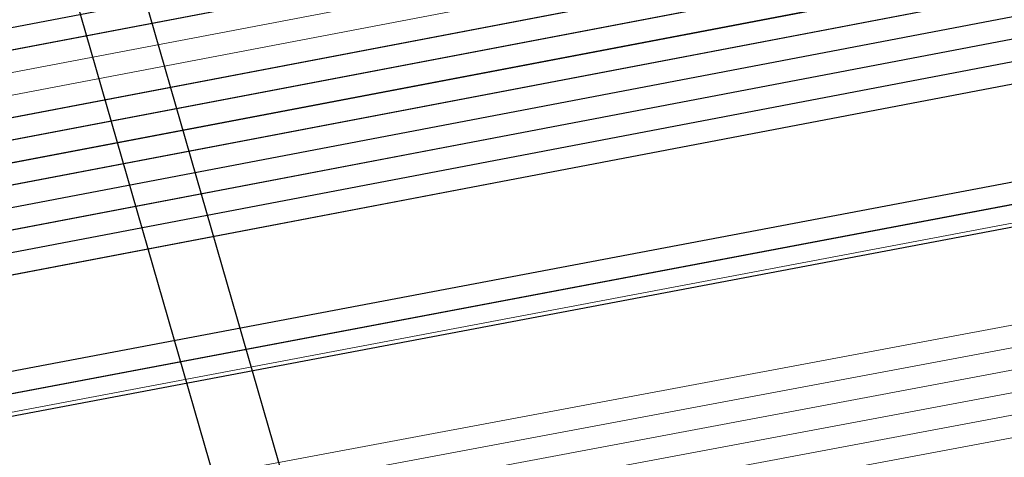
# Model space of a CAD drawing. Header units: metres. Extents: x -502 to 161, y -108 to 174.
# Tile 355 of 656: x -146.242 to -144.023, y -31.984 to -30.998. Entities that reach past the tile are written whole.
import ezdxf

# ---------------------------------------------------------------- set-up
doc = ezdxf.new("R2010")
doc.units = ezdxf.units.M
doc.header["$LTSCALE"] = 0.1
for name, color, linetype in [('BRI31-005.05-5p02-Koordinierung Lageplan 4. BA ZOB West 2022-06-15', 7, 'Continuous'), ('BRI31-005.06-5f07-Koordinierung Lageplan 4. BA ZOB Fernbusbahnh', 7, 'Continuous'), ('BRI32-005.02-5f05-Koordinierung Schemaplan 4 BA ZOB Teilbereich', 7, 'Continuous'), ('BRI32-005.03-5f06-Koordinierung Schemaplan 4 BA ZOB Teilbereich 2 Ost - Bahnhofsallee 2023-01-21', 7, 'Continuous')]:
    doc.layers.add(name, color=color, linetype=linetype)

msp = doc.modelspace()

# ---------------------------------------------------------------- linework, layer by layer
at = {"layer": 'BRI31-005.05-5p02-Koordinierung Lageplan 4. BA ZOB West 2022-06-15', "color": 7, "linetype": 'Continuous', "lineweight": 25, "transparency": 33554687}
for p, q in [((-146.8265, -27.9409), (-145.331, -33.1358)), ((-146.9739, -27.9686), (-145.4784, -33.1636))]:
    msp.add_line(p, q, dxfattribs=at)
at = {"layer": 'BRI31-005.05-5p02-Koordinierung Lageplan 4. BA ZOB West 2022-06-15', "color": 250, "linetype": 'Continuous', "lineweight": 25, "true_color": 0x333333, "transparency": 33554687, "flags": 128}
for points in [[(-179.1357, -29.7394), (-178.2047, -29.9074), (-176.5237, -30.3244), (-174.8367, -30.8434), (-162.8247, -32.5154), (-157.1227, -33.4214), (-150.6707, -32.1644), (-150.3757, -32.1054), (-126.7397, -27.5954), (-121.8107, -26.6854), (-104.5117, -23.3154), (-93.6067, -21.1744), (-88.8337, -20.4444), (-81.6527, -19.0944), (-75.3827, -18.1294), (-69.6317, -17.1894), (-64.2647, -16.2324), (-63.2977, -15.6984), (-62.6077, -15.0894), (-62.1947, -14.8414), (-59.6597, -14.3864), (-59.3767, -14.3364), (-55.6447, -13.7064)], [(-55.6367, -13.7554), (-59.3687, -14.3854), (-59.6507, -14.4354), (-62.1767, -14.8894), (-62.5777, -15.1304), (-63.2687, -15.7394), (-64.2477, -16.2804), (-69.6237, -17.2384), (-75.3737, -18.1784), (-81.6437, -19.1434), (-88.8257, -20.4934), (-93.5977, -21.2234), (-104.5017, -23.3644), (-121.8007, -26.7344), (-126.7307, -27.6444), (-150.3667, -32.1544), (-150.6607, -32.2134), (-157.1217, -33.4724), (-162.8317, -32.5644), (-174.8437, -30.8934), (-176.5357, -30.3734), (-178.2147, -29.9564), (-179.1357, -29.7904)], [(-55.6287, -13.8044), (-59.3607, -14.4344), (-59.6427, -14.4844), (-62.1587, -14.9374), (-62.5477, -15.1714), (-63.2397, -15.7804), (-64.2307, -16.3284), (-69.6157, -17.2874), (-75.3647, -18.2274), (-81.6347, -19.1924), (-88.8177, -20.5424), (-93.5887, -21.2724), (-104.4917, -23.4134), (-121.7907, -26.7834), (-126.7217, -27.6934), (-150.3577, -32.2034), (-150.6507, -32.2624), (-157.1207, -33.5234), (-162.8387, -32.6134), (-174.8507, -30.9434), (-176.5477, -30.4224), (-178.2247, -30.0054), (-179.1357, -29.8414)], [(-55.6207, -13.8534), (-59.3527, -14.4834), (-59.6277, -14.5324), (-62.1407, -14.9854), (-62.5177, -15.2124), (-63.2107, -15.8214), (-64.2137, -16.3764), (-69.6077, -17.3364), (-75.3557, -18.2764), (-81.6257, -19.2414), (-88.8097, -20.5914), (-93.5797, -21.3214), (-104.4817, -23.4624), (-121.7807, -26.8324), (-126.7127, -27.7424), (-150.3487, -32.2524), (-150.6407, -32.3114), (-157.1197, -33.5744), (-162.8457, -32.6624), (-174.8577, -30.9934), (-176.5597, -30.4714), (-178.2347, -30.0544), (-179.1357, -29.8924)], [(-55.6127, -13.9024), (-59.3447, -14.5324), (-59.6247, -14.5824), (-62.1227, -15.0334), (-62.4877, -15.2534), (-63.1817, -15.8624), (-64.1967, -16.4244), (-69.5997, -17.3854), (-75.3467, -18.3254), (-81.6167, -19.2904), (-88.8017, -20.6404), (-93.5707, -21.3704), (-104.4717, -23.5114), (-121.7707, -26.8814), (-126.7037, -27.7914), (-150.3397, -32.3014), (-150.6307, -32.3604), (-157.1187, -33.6254), (-162.8527, -32.7114), (-174.8647, -31.0434), (-176.5717, -30.5204), (-178.2447, -30.1034), (-179.1357, -29.9434)], [(-55.6047, -13.9514), (-59.3367, -14.5814), (-62.1047, -15.0814), (-62.4577, -15.2944), (-63.1527, -15.9034), (-64.1797, -16.4724), (-69.5917, -17.4344), (-75.3377, -18.3744), (-81.6077, -19.3394), (-88.7937, -20.6894), (-93.5617, -21.4194), (-104.4617, -23.5604), (-121.7607, -26.9304), (-126.6947, -27.8404), (-150.3307, -32.3504), (-150.6207, -32.4094), (-157.1177, -33.6764), (-162.8597, -32.7604), (-174.8717, -31.0934), (-176.5837, -30.5694), (-178.2547, -30.1524), (-179.1357, -29.9944)], [(-56.5667, -14.3244), (-56.9487, -14.6244), (-57.8377, -15.3484), (-58.3257, -15.4954), (-59.9937, -15.7044), (-61.6697, -15.9144), (-63.7887, -16.4534), (-69.5837, -17.4834), (-75.3287, -18.4234), (-81.5687, -19.5644), (-84.6457, -20.1594), (-93.6297, -21.6994), (-104.3877, -23.8594), (-121.7187, -27.1554), (-122.6217, -27.3224), (-126.1537, -27.9814), (-137.6357, -30.1594), (-150.2927, -32.5534), (-151.8867, -32.8594), (-157.0417, -33.8394), (-163.2567, -32.9244), (-174.3647, -31.3244), (-178.3997, -30.6854)], [(-56.5467, -14.3734), (-56.9177, -14.6634), (-57.8137, -15.3934), (-58.3107, -15.5434), (-58.9957, -15.6304), (-59.9877, -15.7544), (-61.6607, -15.9634), (-63.7777, -16.5024), (-69.5757, -17.5324), (-75.3197, -18.4724), (-81.5597, -19.6134), (-84.6367, -20.2084), (-93.6207, -21.7484), (-104.3777, -23.9084), (-121.7097, -27.2044), (-122.6127, -27.3714), (-126.1447, -28.0304), (-137.6267, -30.2084), (-150.2837, -32.6024), (-151.8777, -32.9084), (-157.0407, -33.8904), (-163.2637, -32.9734), (-174.3717, -31.3734), (-178.4067, -30.7344)], [(-56.5277, -14.4214), (-56.8867, -14.7024), (-57.7897, -15.4384), (-58.2967, -15.5914), (-58.9897, -15.6804), (-59.9817, -15.8044), (-61.6517, -16.0124), (-63.7667, -16.5514), (-69.5677, -17.5814), (-75.3107, -18.5214), (-81.5507, -19.6624), (-84.6277, -20.2574), (-93.6117, -21.7974), (-104.3677, -23.9574), (-121.7007, -27.2534), (-122.6037, -27.4204), (-126.1357, -28.0794), (-137.6177, -30.2574), (-150.2747, -32.6514), (-151.8687, -32.9574), (-154.1107, -33.3844)], [(-62.5057, -14.9114), (-62.7017, -15.0274), (-63.4007, -15.5204), (-64.2987, -16.1364), (-69.6477, -17.0914), (-75.4007, -18.0314), (-81.6707, -18.9964), (-88.8497, -20.3464), (-93.6247, -21.0764), (-104.5317, -23.2174), (-121.8307, -26.5874), (-126.7577, -27.4974), (-150.3937, -32.0074), (-150.6907, -32.0664), (-157.1247, -33.3194), (-162.8107, -32.4174), (-174.8227, -30.7434), (-176.4997, -30.2264), (-178.1847, -29.8094), (-179.1357, -29.6374)], [(-62.4797, -14.9544), (-62.6747, -15.0694), (-63.3727, -15.5614), (-64.2817, -16.1844), (-69.6397, -17.1404), (-75.3917, -18.0804), (-81.6617, -19.0454), (-88.8417, -20.3954), (-93.6157, -21.1254), (-104.5217, -23.2664), (-121.8207, -26.6364), (-126.7487, -27.5464), (-150.3847, -32.0564), (-150.6807, -32.1154), (-157.1237, -33.3704), (-162.8177, -32.4664), (-174.8297, -30.7934), (-176.5117, -30.2754), (-178.1947, -29.8584), (-179.1357, -29.6884)], [(-93.6667, -20.8314), (-98.9447, -21.7314), (-104.5737, -23.0214), (-121.8707, -26.3914), (-126.7937, -27.3014), (-150.4297, -31.8114), (-150.7307, -31.8704), (-157.1287, -33.1154), (-162.7827, -32.2214), (-174.7947, -30.5434), (-178.1657, -29.7114), (-179.1357, -29.5354)], [(-93.6587, -20.8804), (-98.9347, -21.7804), (-104.5627, -23.0704), (-121.8607, -26.4404), (-126.7847, -27.3504), (-150.4207, -31.8604), (-150.7207, -31.9194), (-157.1277, -33.1664), (-162.7897, -32.2704), (-174.8017, -30.5934), (-178.1747, -29.7604), (-179.1357, -29.5864)]]:
    msp.add_lwpolyline(points, dxfattribs=at)
at = {"layer": 'BRI31-005.05-5p02-Koordinierung Lageplan 4. BA ZOB West 2022-06-15', "color": 7, "linetype": 'Continuous', "lineweight": 13, "transparency": 33554687, "flags": 128}
for points in [[(-61.4667, -16.5364), (-61.8967, -16.5874), (-64.8047, -17.0724), (-67.0677, -17.3534), (-81.2107, -19.8354), (-82.4137, -20.0454), (-83.9977, -20.3754), (-88.8717, -21.3944), (-93.5607, -22.0544), (-96.7847, -22.7254), (-98.7487, -23.1054), (-104.2927, -24.2564), (-104.8637, -24.3634), (-122.5617, -27.6464), (-126.0927, -28.3114), (-137.5747, -30.4814), (-151.2867, -33.0514), (-152.1117, -33.2054), (-156.9627, -34.1054), (-163.4867, -33.2114), (-174.4007, -31.5814), (-178.4277, -30.8814)], [(-61.4607, -16.5864), (-61.8897, -16.6374), (-64.7977, -17.1214), (-67.0607, -17.4024), (-81.2017, -19.8844), (-82.4047, -20.0944), (-83.9877, -20.4244), (-88.8627, -21.4434), (-93.5517, -22.1034), (-96.7747, -22.7744), (-98.7387, -23.1544), (-104.2827, -24.3054), (-104.8547, -24.4124), (-122.5527, -27.6954), (-126.0837, -28.3604), (-137.5657, -30.5304), (-151.2777, -33.1004), (-152.1027, -33.2544), (-156.9617, -34.1564), (-163.4937, -33.2604), (-174.4077, -31.6304), (-178.4347, -30.9304)], [(-178.4417, -30.9794), (-174.4147, -31.6794), (-163.5007, -33.3094), (-156.9607, -34.2074), (-152.0937, -33.3034), (-151.2687, -33.1494), (-137.5567, -30.5794), (-126.0747, -28.4094), (-122.5437, -27.7444), (-104.8457, -24.4614), (-104.2727, -24.3544), (-98.7287, -23.2034), (-96.7647, -22.8234), (-93.5427, -22.1524), (-88.8537, -21.4924), (-83.9777, -20.4734), (-82.3957, -20.1434), (-81.1927, -19.9334), (-67.0537, -17.4514), (-64.7907, -17.1704), (-61.8827, -16.6874), (-61.4547, -16.6364)], [(-61.4487, -16.6864), (-61.8757, -16.7374), (-64.7837, -17.2194), (-67.0467, -17.5004), (-81.1837, -19.9824), (-82.3867, -20.1924), (-83.9677, -20.5224), (-88.8447, -21.5414), (-93.5337, -22.2014), (-96.7547, -22.8724), (-98.7187, -23.2524), (-104.2627, -24.4034), (-104.8367, -24.5104), (-122.5347, -27.7934), (-126.0657, -28.4584), (-137.5477, -30.6284), (-151.2597, -33.1984), (-152.0847, -33.3524), (-156.9597, -34.2584), (-163.5077, -33.3584), (-174.4217, -31.7284), (-178.4487, -31.0284)], [(-178.4557, -31.0774), (-174.4287, -31.7774), (-163.5147, -33.4074), (-156.9587, -34.3094), (-152.0757, -33.4014), (-151.2507, -33.2474), (-137.5387, -30.6774), (-126.0567, -28.5074), (-122.5257, -27.8424), (-104.8277, -24.5594), (-104.2527, -24.4524), (-98.7087, -23.3014), (-96.7447, -22.9214), (-93.5247, -22.2504), (-88.8357, -21.5904), (-83.9577, -20.5714), (-82.3777, -20.2414), (-81.1747, -20.0314), (-67.0397, -17.5494), (-64.7767, -17.2684), (-61.8687, -16.7874), (-61.4427, -16.7364)], [(-178.4627, -31.1264), (-174.4357, -31.8264), (-163.5217, -33.4564), (-156.9577, -34.3604), (-152.0667, -33.4504), (-151.2417, -33.2964), (-137.5297, -30.7264), (-126.0477, -28.5564), (-122.5167, -27.8914), (-104.8187, -24.6084), (-104.2427, -24.5014), (-98.6987, -23.3504), (-96.7347, -22.9704), (-93.5157, -22.2994), (-88.8267, -21.6394), (-83.9477, -20.6204), (-82.3687, -20.2904), (-81.1657, -20.0804), (-67.0327, -17.5984), (-64.7697, -17.3174), (-61.8617, -16.8374), (-61.4367, -16.7864)]]:
    msp.add_lwpolyline(points, dxfattribs=at)
at = {"layer": 'BRI31-005.05-5p02-Koordinierung Lageplan 4. BA ZOB West 2022-06-15', "color": 251, "linetype": 'Continuous', "lineweight": 13, "true_color": 0x5b5b5b, "transparency": 33554687, "flags": 128}
for points in [[(-93.6507, -20.9294), (-98.8777, -21.8214), (-104.5517, -23.1194), (-121.8507, -26.4894), (-126.7757, -27.3994), (-150.4117, -31.9094), (-150.7107, -31.9684), (-157.1267, -33.2174), (-162.7967, -32.3194), (-174.8087, -30.6434), (-176.5547, -29.7624), (-176.4667, -28.8414), (-176.3907, -28.5144)], [(-93.6427, -20.9784), (-98.9147, -21.8784), (-104.5407, -23.1684), (-121.8407, -26.5384), (-126.7667, -27.4484), (-150.4027, -31.9584), (-150.7007, -32.0174), (-157.1257, -33.2684), (-162.8037, -32.3684), (-174.8157, -30.6934), (-176.6607, -29.8214), (-176.5657, -28.8254), (-176.4877, -28.4914)]]:
    msp.add_lwpolyline(points, dxfattribs=at)
at = {"layer": 'BRI31-005.05-5p02-Koordinierung Lageplan 4. BA ZOB West 2022-06-15', "color": 35, "linetype": 'Continuous', "lineweight": 13, "true_color": 0x99724c, "transparency": 33554687, "flags": 128}
msp.add_lwpolyline([(-93.6127, -21.7884), (-104.3697, -23.9484), (-121.7017, -27.2444), (-122.6047, -27.4114), (-126.1367, -28.0704), (-137.6187, -30.2484), (-150.2757, -32.6424), (-151.8707, -32.9484), (-154.1167, -33.3754), (-154.2567, -33.5434), (-154.3317, -33.7634), (-154.1997, -34.4534), (-153.5657, -37.8804), (-153.2087, -40.8104), (-153.0367, -41.2454), (-151.5157, -44.7774), (-150.4287, -47.2014), (-149.9687, -47.5874), (-147.5347, -48.6044)], dxfattribs=at)
at = {"layer": 'BRI31-005.05-5p02-Koordinierung Lageplan 4. BA ZOB West 2022-06-15', "color": 116, "linetype": 'Continuous', "lineweight": 13, "true_color": 0x007f3f, "transparency": 33554687, "flags": 128}
for points in [[(-126.7577, -27.4974), (-150.3927, -32.0074), (-150.6917, -32.0664), (-157.1247, -33.3194), (-162.8117, -32.4184), (-174.8387, -30.7404), (-176.6607, -29.8214), (-176.5657, -28.8254), (-176.4877, -28.4914), (-176.2937, -28.5374), (-176.3677, -28.8574), (-176.4487, -29.7034), (-174.7787, -30.5464), (-162.7817, -32.2204), (-157.1287, -33.1154), (-150.7297, -31.8704), (-150.4307, -31.8114), (-126.7937, -27.3014)], [(-126.7487, -27.5464), (-150.3837, -32.0564), (-150.6817, -32.1154), (-157.1237, -33.3704), (-162.8187, -32.4674), (-174.8447, -30.7904), (-176.7667, -29.8814), (-176.6647, -28.8094), (-176.5847, -28.4684), (-176.3907, -28.5144), (-176.4667, -28.8414), (-176.5547, -29.7614), (-174.7867, -30.5964), (-162.7887, -32.2694), (-157.1277, -33.1664), (-150.7197, -31.9194), (-150.4217, -31.8604), (-126.7847, -27.3504)]]:
    msp.add_lwpolyline(points, dxfattribs=at)
at = {"layer": 'BRI31-005.06-5f07-Koordinierung Lageplan 4. BA ZOB Fernbusbahnh', "color": 250, "linetype": 'Continuous', "lineweight": 20, "true_color": 0x333333, "transparency": 33554687, "flags": 128}
for points in [[(-179.1357, -29.7394), (-178.2047, -29.9074), (-176.5237, -30.3244), (-174.8367, -30.8434), (-162.8247, -32.5154), (-157.1227, -33.4214), (-150.6707, -32.1644), (-150.3757, -32.1054), (-126.7397, -27.5954), (-121.8107, -26.6854), (-104.5117, -23.3154), (-93.6067, -21.1744), (-88.8337, -20.4444), (-81.6527, -19.0944), (-75.3827, -18.1294), (-69.6317, -17.1894), (-64.2647, -16.2324), (-63.2977, -15.6984), (-62.6077, -15.0894), (-62.1947, -14.8414), (-59.6597, -14.3864), (-59.3767, -14.3364), (-55.6447, -13.7064)], [(-55.6367, -13.7554), (-59.3687, -14.3854), (-59.6507, -14.4354), (-62.1767, -14.8894), (-62.5777, -15.1304), (-63.2687, -15.7394), (-64.2477, -16.2804), (-69.6237, -17.2384), (-75.3737, -18.1784), (-81.6437, -19.1434), (-88.8257, -20.4934), (-93.5977, -21.2234), (-104.5017, -23.3644), (-121.8007, -26.7344), (-126.7307, -27.6444), (-150.3667, -32.1544), (-150.6607, -32.2134), (-157.1217, -33.4724), (-162.8317, -32.5644), (-174.8437, -30.8934), (-176.5357, -30.3734), (-178.2147, -29.9564), (-179.1357, -29.7904)], [(-55.6287, -13.8044), (-59.3607, -14.4344), (-59.6427, -14.4844), (-62.1587, -14.9374), (-62.5477, -15.1714), (-63.2397, -15.7804), (-64.2307, -16.3284), (-69.6157, -17.2874), (-75.3647, -18.2274), (-81.6347, -19.1924), (-88.8177, -20.5424), (-93.5887, -21.2724), (-104.4917, -23.4134), (-121.7907, -26.7834), (-126.7217, -27.6934), (-150.3577, -32.2034), (-150.6507, -32.2624), (-157.1207, -33.5234), (-162.8387, -32.6134), (-174.8507, -30.9434), (-176.5477, -30.4224), (-178.2247, -30.0054), (-179.1357, -29.8414)], [(-55.6207, -13.8534), (-59.3527, -14.4834), (-59.6277, -14.5324), (-62.1407, -14.9854), (-62.5177, -15.2124), (-63.2107, -15.8214), (-64.2137, -16.3764), (-69.6077, -17.3364), (-75.3557, -18.2764), (-81.6257, -19.2414), (-88.8097, -20.5914), (-93.5797, -21.3214), (-104.4817, -23.4624), (-121.7807, -26.8324), (-126.7127, -27.7424), (-150.3487, -32.2524), (-150.6407, -32.3114), (-157.1197, -33.5744), (-162.8457, -32.6624), (-174.8577, -30.9934), (-176.5597, -30.4714), (-178.2347, -30.0544), (-179.1357, -29.8924)], [(-55.6127, -13.9024), (-59.3447, -14.5324), (-59.6247, -14.5824), (-62.1227, -15.0334), (-62.4877, -15.2534), (-63.1817, -15.8624), (-64.1967, -16.4244), (-69.5997, -17.3854), (-75.3467, -18.3254), (-81.6167, -19.2904), (-88.8017, -20.6404), (-93.5707, -21.3704), (-104.4717, -23.5114), (-121.7707, -26.8814), (-126.7037, -27.7914), (-150.3397, -32.3014), (-150.6307, -32.3604), (-157.1187, -33.6254), (-162.8527, -32.7114), (-174.8647, -31.0434), (-176.5717, -30.5204), (-178.2447, -30.1034), (-179.1357, -29.9434)], [(-55.6047, -13.9514), (-59.3367, -14.5814), (-62.1047, -15.0814), (-62.4577, -15.2944), (-63.1527, -15.9034), (-64.1797, -16.4724), (-69.5917, -17.4344), (-75.3377, -18.3744), (-81.6077, -19.3394), (-88.7937, -20.6894), (-93.5617, -21.4194), (-104.4617, -23.5604), (-121.7607, -26.9304), (-126.6947, -27.8404), (-150.3307, -32.3504), (-150.6207, -32.4094), (-157.1177, -33.6764), (-162.8597, -32.7604), (-174.8717, -31.0934), (-176.5837, -30.5694), (-178.2547, -30.1524), (-179.1357, -29.9944)], [(-56.5667, -14.3244), (-56.9487, -14.6244), (-57.8377, -15.3484), (-58.3257, -15.4954), (-59.9937, -15.7044), (-61.6697, -15.9144), (-63.7887, -16.4534), (-69.5837, -17.4834), (-75.3287, -18.4234), (-81.5687, -19.5644), (-84.6457, -20.1594), (-93.6297, -21.6994), (-104.3877, -23.8594), (-121.7187, -27.1554), (-122.6217, -27.3224), (-126.1537, -27.9814), (-137.6357, -30.1594), (-150.2927, -32.5534), (-151.8867, -32.8594), (-157.0417, -33.8394), (-163.2567, -32.9244), (-174.3647, -31.3244), (-178.3997, -30.6854)], [(-56.5467, -14.3734), (-56.9177, -14.6634), (-57.8137, -15.3934), (-58.3107, -15.5434), (-58.9957, -15.6304), (-59.9877, -15.7544), (-61.6607, -15.9634), (-63.7777, -16.5024), (-69.5757, -17.5324), (-75.3197, -18.4724), (-81.5597, -19.6134), (-84.6367, -20.2084), (-93.6207, -21.7484), (-104.3777, -23.9084), (-121.7097, -27.2044), (-122.6127, -27.3714), (-126.1447, -28.0304), (-137.6267, -30.2084), (-150.2837, -32.6024), (-151.8777, -32.9084), (-157.0407, -33.8904), (-163.2637, -32.9734), (-174.3717, -31.3734), (-178.4067, -30.7344)], [(-62.5057, -14.9114), (-62.7017, -15.0274), (-63.4007, -15.5204), (-64.2987, -16.1364), (-69.6477, -17.0914), (-75.4007, -18.0314), (-81.6707, -18.9964), (-88.8497, -20.3464), (-93.6247, -21.0764), (-104.5317, -23.2174), (-121.8307, -26.5874), (-126.7577, -27.4974), (-150.3937, -32.0074), (-150.6907, -32.0664), (-157.1247, -33.3194), (-162.8107, -32.4174), (-174.8227, -30.7434), (-176.4997, -30.2264), (-178.1847, -29.8094), (-179.1357, -29.6374)], [(-62.4797, -14.9544), (-62.6747, -15.0694), (-63.3727, -15.5614), (-64.2817, -16.1844), (-69.6397, -17.1404), (-75.3917, -18.0804), (-81.6617, -19.0454), (-88.8417, -20.3954), (-93.6157, -21.1254), (-104.5217, -23.2664), (-121.8207, -26.6364), (-126.7487, -27.5464), (-150.3847, -32.0564), (-150.6807, -32.1154), (-157.1237, -33.3704), (-162.8177, -32.4664), (-174.8297, -30.7934), (-176.5117, -30.2754), (-178.1947, -29.8584), (-179.1357, -29.6884)], [(-93.6667, -20.8314), (-98.9447, -21.7314), (-104.5737, -23.0214), (-121.8707, -26.3914), (-126.7937, -27.3014), (-150.4297, -31.8114), (-150.7307, -31.8704), (-157.1287, -33.1154), (-162.7827, -32.2214), (-174.7947, -30.5434), (-178.1657, -29.7114), (-179.1357, -29.5354)], [(-93.6587, -20.8804), (-98.9347, -21.7804), (-104.5627, -23.0704), (-121.8607, -26.4404), (-126.7847, -27.3504), (-150.4207, -31.8604), (-150.7207, -31.9194), (-157.1277, -33.1664), (-162.7897, -32.2704), (-174.8017, -30.5934), (-178.1747, -29.7604), (-179.1357, -29.5864)]]:
    msp.add_lwpolyline(points, dxfattribs=at)
at = {"layer": 'BRI31-005.06-5f07-Koordinierung Lageplan 4. BA ZOB Fernbusbahnh', "color": 7, "linetype": 'Continuous', "lineweight": 9, "transparency": 33554687, "flags": 128}
for points in [[(-61.4667, -16.5364), (-61.8967, -16.5874), (-64.8047, -17.0724), (-67.0677, -17.3534), (-81.2107, -19.8354), (-82.4137, -20.0454), (-83.9977, -20.3754), (-88.8717, -21.3944), (-93.5607, -22.0544), (-96.7847, -22.7254), (-98.7487, -23.1054), (-104.2927, -24.2564), (-104.8637, -24.3634), (-122.5617, -27.6464), (-126.0927, -28.3114), (-137.5747, -30.4814), (-151.2867, -33.0514), (-152.1117, -33.2054), (-156.9627, -34.1054), (-163.4867, -33.2114), (-174.4007, -31.5814), (-178.4277, -30.8814)], [(-61.4607, -16.5864), (-61.8897, -16.6374), (-64.7977, -17.1214), (-67.0607, -17.4024), (-81.2017, -19.8844), (-82.4047, -20.0944), (-83.9877, -20.4244), (-88.8627, -21.4434), (-93.5517, -22.1034), (-96.7747, -22.7744), (-98.7387, -23.1544), (-104.2827, -24.3054), (-104.8547, -24.4124), (-122.5527, -27.6954), (-126.0837, -28.3604), (-137.5657, -30.5304), (-151.2777, -33.1004), (-152.1027, -33.2544), (-156.9617, -34.1564), (-163.4937, -33.2604), (-174.4077, -31.6304), (-178.4347, -30.9304)], [(-178.4417, -30.9794), (-174.4147, -31.6794), (-163.5007, -33.3094), (-156.9607, -34.2074), (-152.0937, -33.3034), (-151.2687, -33.1494), (-137.5567, -30.5794), (-126.0747, -28.4094), (-122.5437, -27.7444), (-104.8457, -24.4614), (-104.2727, -24.3544), (-98.7287, -23.2034), (-96.7647, -22.8234), (-93.5427, -22.1524), (-88.8537, -21.4924), (-83.9777, -20.4734), (-82.3957, -20.1434), (-81.1927, -19.9334), (-67.0537, -17.4514), (-64.7907, -17.1704), (-61.8827, -16.6874), (-61.4547, -16.6364)], [(-61.4487, -16.6864), (-61.8757, -16.7374), (-64.7837, -17.2194), (-67.0467, -17.5004), (-81.1837, -19.9824), (-82.3867, -20.1924), (-83.9677, -20.5224), (-88.8447, -21.5414), (-93.5337, -22.2014), (-96.7547, -22.8724), (-98.7187, -23.2524), (-104.2627, -24.4034), (-104.8367, -24.5104), (-122.5347, -27.7934), (-126.0657, -28.4584), (-137.5477, -30.6284), (-151.2597, -33.1984), (-152.0847, -33.3524), (-156.9597, -34.2584), (-163.5077, -33.3584), (-174.4217, -31.7284), (-178.4487, -31.0284)], [(-178.4557, -31.0774), (-174.4287, -31.7774), (-163.5147, -33.4074), (-156.9587, -34.3094), (-152.0757, -33.4014), (-151.2507, -33.2474), (-137.5387, -30.6774), (-126.0567, -28.5074), (-122.5257, -27.8424), (-104.8277, -24.5594), (-104.2527, -24.4524), (-98.7087, -23.3014), (-96.7447, -22.9214), (-93.5247, -22.2504), (-88.8357, -21.5904), (-83.9577, -20.5714), (-82.3777, -20.2414), (-81.1747, -20.0314), (-67.0397, -17.5494), (-64.7767, -17.2684), (-61.8687, -16.7874), (-61.4427, -16.7364)], [(-178.4627, -31.1264), (-174.4357, -31.8264), (-163.5217, -33.4564), (-156.9577, -34.3604), (-152.0667, -33.4504), (-151.2417, -33.2964), (-137.5297, -30.7264), (-126.0477, -28.5564), (-122.5167, -27.8914), (-104.8187, -24.6084), (-104.2427, -24.5014), (-98.6987, -23.3504), (-96.7347, -22.9704), (-93.5157, -22.2994), (-88.8267, -21.6394), (-83.9477, -20.6204), (-82.3687, -20.2904), (-81.1657, -20.0804), (-67.0327, -17.5984), (-64.7697, -17.3174), (-61.8617, -16.8374), (-61.4367, -16.7864)]]:
    msp.add_lwpolyline(points, dxfattribs=at)
at = {"layer": 'BRI32-005.02-5f05-Koordinierung Schemaplan 4 BA ZOB Teilbereich', "color": 250, "linetype": 'Continuous', "lineweight": 25, "true_color": 0x333333, "transparency": 33554687, "flags": 128}
for points in [[(-179.1357, -29.7394), (-178.2047, -29.9074), (-176.5237, -30.3244), (-174.8367, -30.8434), (-162.8247, -32.5154), (-157.1227, -33.4214), (-150.6707, -32.1644), (-150.3757, -32.1054), (-126.7397, -27.5954), (-121.8107, -26.6854), (-104.5117, -23.3154), (-93.6067, -21.1744), (-88.8337, -20.4444), (-81.6527, -19.0944), (-75.3827, -18.1294), (-69.6317, -17.1894), (-64.2647, -16.2324), (-63.2977, -15.6984), (-62.6077, -15.0894), (-62.1947, -14.8414), (-59.6597, -14.3864), (-59.3767, -14.3364), (-55.6447, -13.7064)], [(-55.6367, -13.7554), (-59.3687, -14.3854), (-59.6507, -14.4354), (-62.1767, -14.8894), (-62.5777, -15.1304), (-63.2687, -15.7394), (-64.2477, -16.2804), (-69.6237, -17.2384), (-75.3737, -18.1784), (-81.6437, -19.1434), (-88.8257, -20.4934), (-93.5977, -21.2234), (-104.5017, -23.3644), (-121.8007, -26.7344), (-126.7307, -27.6444), (-150.3667, -32.1544), (-150.6607, -32.2134), (-157.1217, -33.4724), (-162.8317, -32.5644), (-174.8437, -30.8934), (-176.5357, -30.3734), (-178.2147, -29.9564), (-179.1357, -29.7904)], [(-55.6287, -13.8044), (-59.3607, -14.4344), (-59.6427, -14.4844), (-62.1587, -14.9374), (-62.5477, -15.1714), (-63.2397, -15.7804), (-64.2307, -16.3284), (-69.6157, -17.2874), (-75.3647, -18.2274), (-81.6347, -19.1924), (-88.8177, -20.5424), (-93.5887, -21.2724), (-104.4917, -23.4134), (-121.7907, -26.7834), (-126.7217, -27.6934), (-150.3577, -32.2034), (-150.6507, -32.2624), (-157.1207, -33.5234), (-162.8387, -32.6134), (-174.8507, -30.9434), (-176.5477, -30.4224), (-178.2247, -30.0054), (-179.1357, -29.8414)], [(-55.6207, -13.8534), (-59.3527, -14.4834), (-59.6277, -14.5324), (-62.1407, -14.9854), (-62.5177, -15.2124), (-63.2107, -15.8214), (-64.2137, -16.3764), (-69.6077, -17.3364), (-75.3557, -18.2764), (-81.6257, -19.2414), (-88.8097, -20.5914), (-93.5797, -21.3214), (-104.4817, -23.4624), (-121.7807, -26.8324), (-126.7127, -27.7424), (-150.3487, -32.2524), (-150.6407, -32.3114), (-157.1197, -33.5744), (-162.8457, -32.6624), (-174.8577, -30.9934), (-176.5597, -30.4714), (-178.2347, -30.0544), (-179.1357, -29.8924)], [(-55.6127, -13.9024), (-59.3447, -14.5324), (-59.6247, -14.5824), (-62.1227, -15.0334), (-62.4877, -15.2534), (-63.1817, -15.8624), (-64.1967, -16.4244), (-69.5997, -17.3854), (-75.3467, -18.3254), (-81.6167, -19.2904), (-88.8017, -20.6404), (-93.5707, -21.3704), (-104.4717, -23.5114), (-121.7707, -26.8814), (-126.7037, -27.7914), (-150.3397, -32.3014), (-150.6307, -32.3604), (-157.1187, -33.6254), (-162.8527, -32.7114), (-174.8647, -31.0434), (-176.5717, -30.5204), (-178.2447, -30.1034), (-179.1357, -29.9434)], [(-55.6047, -13.9514), (-59.3367, -14.5814), (-62.1047, -15.0814), (-62.4577, -15.2944), (-63.1527, -15.9034), (-64.1797, -16.4724), (-69.5917, -17.4344), (-75.3377, -18.3744), (-81.6077, -19.3394), (-88.7937, -20.6894), (-93.5617, -21.4194), (-104.4617, -23.5604), (-121.7607, -26.9304), (-126.6947, -27.8404), (-150.3307, -32.3504), (-150.6207, -32.4094), (-157.1177, -33.6764), (-162.8597, -32.7604), (-174.8717, -31.0934), (-176.5837, -30.5694), (-178.2547, -30.1524), (-179.1357, -29.9944)], [(-56.5667, -14.3244), (-56.9487, -14.6244), (-57.8377, -15.3484), (-58.3257, -15.4954), (-59.9937, -15.7044), (-61.6697, -15.9144), (-63.7887, -16.4534), (-69.5837, -17.4834), (-75.3287, -18.4234), (-81.5687, -19.5644), (-84.6457, -20.1594), (-93.6297, -21.6994), (-104.3877, -23.8594), (-121.7187, -27.1554), (-122.6217, -27.3224), (-126.1537, -27.9814), (-137.6357, -30.1594), (-150.2927, -32.5534), (-151.8867, -32.8594), (-157.0417, -33.8394), (-163.2567, -32.9244), (-174.3647, -31.3244), (-178.3997, -30.6854)], [(-56.5467, -14.3734), (-56.9177, -14.6634), (-57.8137, -15.3934), (-58.3107, -15.5434), (-58.9957, -15.6304), (-59.9877, -15.7544), (-61.6607, -15.9634), (-63.7777, -16.5024), (-69.5757, -17.5324), (-75.3197, -18.4724), (-81.5597, -19.6134), (-84.6367, -20.2084), (-93.6207, -21.7484), (-104.3777, -23.9084), (-121.7097, -27.2044), (-122.6127, -27.3714), (-126.1447, -28.0304), (-137.6267, -30.2084), (-150.2837, -32.6024), (-151.8777, -32.9084), (-157.0407, -33.8904), (-163.2637, -32.9734), (-174.3717, -31.3734), (-178.4067, -30.7344)], [(-56.5277, -14.4214), (-56.8867, -14.7024), (-57.7897, -15.4384), (-58.2967, -15.5914), (-58.9897, -15.6804), (-59.9817, -15.8044), (-61.6517, -16.0124), (-63.7667, -16.5514), (-69.5677, -17.5814), (-75.3107, -18.5214), (-81.5507, -19.6624), (-84.6277, -20.2574), (-93.6117, -21.7974), (-104.3677, -23.9574), (-121.7007, -27.2534), (-122.6037, -27.4204), (-126.1357, -28.0794), (-137.6177, -30.2574), (-150.2747, -32.6514), (-151.8687, -32.9574), (-154.1107, -33.3844)], [(-93.6667, -20.8314), (-98.9447, -21.7314), (-104.5737, -23.0214), (-121.8707, -26.3914), (-126.7937, -27.3014), (-150.4297, -31.8114), (-150.7307, -31.8704), (-157.1287, -33.1154), (-162.7827, -32.2214), (-174.7947, -30.5434), (-178.1657, -29.7114), (-179.1357, -29.5354)], [(-93.6587, -20.8804), (-98.9347, -21.7804), (-104.5627, -23.0704), (-121.8607, -26.4404), (-126.7847, -27.3504), (-150.4207, -31.8604), (-150.7207, -31.9194), (-157.1277, -33.1664), (-162.7897, -32.2704), (-174.8017, -30.5934), (-178.1747, -29.7604), (-179.1357, -29.5864)]]:
    msp.add_lwpolyline(points, dxfattribs=at)
at = {"layer": 'BRI32-005.02-5f05-Koordinierung Schemaplan 4 BA ZOB Teilbereich', "color": 251, "linetype": 'Continuous', "lineweight": 13, "true_color": 0x5b5b5b, "transparency": 33554687, "flags": 128}
for points in [[(-93.6507, -20.9294), (-98.8777, -21.8214), (-104.5517, -23.1194), (-121.8507, -26.4894), (-126.7757, -27.3994), (-150.4117, -31.9094), (-150.7107, -31.9684), (-157.1267, -33.2174), (-162.7967, -32.3194), (-174.8087, -30.6434), (-176.5547, -29.7624), (-176.4667, -28.8414), (-176.3907, -28.5144)], [(-93.6427, -20.9784), (-98.9147, -21.8784), (-104.5407, -23.1684), (-121.8407, -26.5384), (-126.7667, -27.4484), (-150.4027, -31.9584), (-150.7007, -32.0174), (-157.1257, -33.2684), (-162.8037, -32.3684), (-174.8157, -30.6934), (-176.6607, -29.8214), (-176.5657, -28.8254), (-176.4877, -28.4914)]]:
    msp.add_lwpolyline(points, dxfattribs=at)
at = {"layer": 'BRI32-005.02-5f05-Koordinierung Schemaplan 4 BA ZOB Teilbereich', "color": 35, "linetype": 'Continuous', "lineweight": 13, "true_color": 0x99724c, "transparency": 33554687, "flags": 128}
msp.add_lwpolyline([(-93.6127, -21.7884), (-104.3697, -23.9484), (-121.7017, -27.2444), (-122.6047, -27.4114), (-126.1367, -28.0704), (-137.6187, -30.2484), (-150.2757, -32.6424), (-151.8707, -32.9484), (-154.1167, -33.3754), (-154.2567, -33.5434), (-154.3317, -33.7634), (-154.1997, -34.4534), (-153.5657, -37.8804), (-153.2087, -40.8104), (-153.0367, -41.2454), (-151.5157, -44.7774), (-150.4287, -47.2014), (-149.9687, -47.5874), (-147.5347, -48.6044)], dxfattribs=at)
at = {"layer": 'BRI32-005.02-5f05-Koordinierung Schemaplan 4 BA ZOB Teilbereich', "color": 116, "linetype": 'Continuous', "lineweight": 13, "true_color": 0x007f3f, "transparency": 33554687, "flags": 128}
for points in [[(-126.7577, -27.4974), (-150.3927, -32.0074), (-150.6917, -32.0664), (-157.1247, -33.3194), (-162.8117, -32.4184), (-174.8387, -30.7404), (-176.6607, -29.8214), (-176.5657, -28.8254), (-176.4877, -28.4914), (-176.2937, -28.5374), (-176.3677, -28.8574), (-176.4487, -29.7034), (-174.7787, -30.5464), (-162.7817, -32.2204), (-157.1287, -33.1154), (-150.7297, -31.8704), (-150.4307, -31.8114), (-126.7937, -27.3014)], [(-126.7487, -27.5464), (-150.3837, -32.0564), (-150.6817, -32.1154), (-157.1237, -33.3704), (-162.8187, -32.4674), (-174.8447, -30.7904), (-176.7667, -29.8814), (-176.6647, -28.8094), (-176.5847, -28.4684), (-176.3907, -28.5144), (-176.4667, -28.8414), (-176.5547, -29.7614), (-174.7867, -30.5964), (-162.7887, -32.2694), (-157.1277, -33.1664), (-150.7197, -31.9194), (-150.4217, -31.8604), (-126.7847, -27.3504)]]:
    msp.add_lwpolyline(points, dxfattribs=at)
at = {"layer": 'BRI32-005.03-5f06-Koordinierung Schemaplan 4 BA ZOB Teilbereich 2 Ost - Bahnhofsallee 2023-01-21', "color": 250, "linetype": 'Continuous', "lineweight": 20, "true_color": 0x333333, "transparency": 33554687, "flags": 128}
for points in [[(-179.1357, -29.7394), (-178.2047, -29.9074), (-176.5237, -30.3244), (-174.8367, -30.8434), (-162.8247, -32.5154), (-157.1227, -33.4214), (-150.6707, -32.1644), (-150.3757, -32.1054), (-126.7397, -27.5954), (-121.8107, -26.6854), (-104.5117, -23.3154), (-93.6067, -21.1744), (-88.8337, -20.4444), (-81.6527, -19.0944), (-75.3827, -18.1294), (-69.6317, -17.1894), (-64.2647, -16.2324), (-63.2977, -15.6984), (-62.6077, -15.0894), (-62.1947, -14.8414), (-59.6597, -14.3864), (-59.3767, -14.3364), (-55.6447, -13.7064)], [(-55.6367, -13.7554), (-59.3687, -14.3854), (-59.6507, -14.4354), (-62.1767, -14.8894), (-62.5777, -15.1304), (-63.2687, -15.7394), (-64.2477, -16.2804), (-69.6237, -17.2384), (-75.3737, -18.1784), (-81.6437, -19.1434), (-88.8257, -20.4934), (-93.5977, -21.2234), (-104.5017, -23.3644), (-121.8007, -26.7344), (-126.7307, -27.6444), (-150.3667, -32.1544), (-150.6607, -32.2134), (-157.1217, -33.4724), (-162.8317, -32.5644), (-174.8437, -30.8934), (-176.5357, -30.3734), (-178.2147, -29.9564), (-179.1357, -29.7904)], [(-55.6287, -13.8044), (-59.3607, -14.4344), (-59.6427, -14.4844), (-62.1587, -14.9374), (-62.5477, -15.1714), (-63.2397, -15.7804), (-64.2307, -16.3284), (-69.6157, -17.2874), (-75.3647, -18.2274), (-81.6347, -19.1924), (-88.8177, -20.5424), (-93.5887, -21.2724), (-104.4917, -23.4134), (-121.7907, -26.7834), (-126.7217, -27.6934), (-150.3577, -32.2034), (-150.6507, -32.2624), (-157.1207, -33.5234), (-162.8387, -32.6134), (-174.8507, -30.9434), (-176.5477, -30.4224), (-178.2247, -30.0054), (-179.1357, -29.8414)], [(-55.6207, -13.8534), (-59.3527, -14.4834), (-59.6277, -14.5324), (-62.1407, -14.9854), (-62.5177, -15.2124), (-63.2107, -15.8214), (-64.2137, -16.3764), (-69.6077, -17.3364), (-75.3557, -18.2764), (-81.6257, -19.2414), (-88.8097, -20.5914), (-93.5797, -21.3214), (-104.4817, -23.4624), (-121.7807, -26.8324), (-126.7127, -27.7424), (-150.3487, -32.2524), (-150.6407, -32.3114), (-157.1197, -33.5744), (-162.8457, -32.6624), (-174.8577, -30.9934), (-176.5597, -30.4714), (-178.2347, -30.0544), (-179.1357, -29.8924)], [(-55.6127, -13.9024), (-59.3447, -14.5324), (-59.6247, -14.5824), (-62.1227, -15.0334), (-62.4877, -15.2534), (-63.1817, -15.8624), (-64.1967, -16.4244), (-69.5997, -17.3854), (-75.3467, -18.3254), (-81.6167, -19.2904), (-88.8017, -20.6404), (-93.5707, -21.3704), (-104.4717, -23.5114), (-121.7707, -26.8814), (-126.7037, -27.7914), (-150.3397, -32.3014), (-150.6307, -32.3604), (-157.1187, -33.6254), (-162.8527, -32.7114), (-174.8647, -31.0434), (-176.5717, -30.5204), (-178.2447, -30.1034), (-179.1357, -29.9434)], [(-55.6047, -13.9514), (-59.3367, -14.5814), (-62.1047, -15.0814), (-62.4577, -15.2944), (-63.1527, -15.9034), (-64.1797, -16.4724), (-69.5917, -17.4344), (-75.3377, -18.3744), (-81.6077, -19.3394), (-88.7937, -20.6894), (-93.5617, -21.4194), (-104.4617, -23.5604), (-121.7607, -26.9304), (-126.6947, -27.8404), (-150.3307, -32.3504), (-150.6207, -32.4094), (-157.1177, -33.6764), (-162.8597, -32.7604), (-174.8717, -31.0934), (-176.5837, -30.5694), (-178.2547, -30.1524), (-179.1357, -29.9944)], [(-56.5667, -14.3244), (-56.9487, -14.6244), (-57.8377, -15.3484), (-58.3257, -15.4954), (-59.9937, -15.7044), (-61.6697, -15.9144), (-63.7887, -16.4534), (-69.5837, -17.4834), (-75.3287, -18.4234), (-81.5687, -19.5644), (-84.6457, -20.1594), (-93.6297, -21.6994), (-104.3877, -23.8594), (-121.7187, -27.1554), (-122.6217, -27.3224), (-126.1537, -27.9814), (-137.6357, -30.1594), (-150.2927, -32.5534), (-151.8867, -32.8594), (-157.0417, -33.8394), (-163.2567, -32.9244), (-174.3647, -31.3244), (-178.3997, -30.6854)], [(-56.5467, -14.3734), (-56.9177, -14.6634), (-57.8137, -15.3934), (-58.3107, -15.5434), (-58.9957, -15.6304), (-59.9877, -15.7544), (-61.6607, -15.9634), (-63.7777, -16.5024), (-69.5757, -17.5324), (-75.3197, -18.4724), (-81.5597, -19.6134), (-84.6367, -20.2084), (-93.6207, -21.7484), (-104.3777, -23.9084), (-121.7097, -27.2044), (-122.6127, -27.3714), (-126.1447, -28.0304), (-137.6267, -30.2084), (-150.2837, -32.6024), (-151.8777, -32.9084), (-157.0407, -33.8904), (-163.2637, -32.9734), (-174.3717, -31.3734), (-178.4067, -30.7344)], [(-56.5277, -14.4214), (-56.8867, -14.7024), (-57.7897, -15.4384), (-58.2967, -15.5914), (-58.9897, -15.6804), (-59.9817, -15.8044), (-61.6517, -16.0124), (-63.7667, -16.5514), (-69.5677, -17.5814), (-75.3107, -18.5214), (-81.5507, -19.6624), (-84.6277, -20.2574), (-93.6117, -21.7974), (-104.3677, -23.9574), (-121.7007, -27.2534), (-122.6037, -27.4204), (-126.1357, -28.0794), (-137.6177, -30.2574), (-150.2747, -32.6514), (-151.8687, -32.9574), (-154.1107, -33.3844)], [(-62.5057, -14.9114), (-62.7017, -15.0274), (-63.4007, -15.5204), (-64.2987, -16.1364), (-69.6477, -17.0914), (-75.4007, -18.0314), (-81.6707, -18.9964), (-88.8497, -20.3464), (-93.6247, -21.0764), (-104.5317, -23.2174), (-121.8307, -26.5874), (-126.7577, -27.4974), (-150.3937, -32.0074), (-150.6907, -32.0664), (-157.1247, -33.3194), (-162.8107, -32.4174), (-174.8227, -30.7434), (-176.4997, -30.2264), (-178.1847, -29.8094), (-179.1357, -29.6374)], [(-62.4797, -14.9544), (-62.6747, -15.0694), (-63.3727, -15.5614), (-64.2817, -16.1844), (-69.6397, -17.1404), (-75.3917, -18.0804), (-81.6617, -19.0454), (-88.8417, -20.3954), (-93.6157, -21.1254), (-104.5217, -23.2664), (-121.8207, -26.6364), (-126.7487, -27.5464), (-150.3847, -32.0564), (-150.6807, -32.1154), (-157.1237, -33.3704), (-162.8177, -32.4664), (-174.8297, -30.7934), (-176.5117, -30.2754), (-178.1947, -29.8584), (-179.1357, -29.6884)], [(-93.6667, -20.8314), (-98.9447, -21.7314), (-104.5737, -23.0214), (-121.8707, -26.3914), (-126.7937, -27.3014), (-150.4297, -31.8114), (-150.7307, -31.8704), (-157.1287, -33.1154), (-162.7827, -32.2214), (-174.7947, -30.5434), (-178.1657, -29.7114), (-179.1357, -29.5354)], [(-93.6587, -20.8804), (-98.9347, -21.7804), (-104.5627, -23.0704), (-121.8607, -26.4404), (-126.7847, -27.3504), (-150.4207, -31.8604), (-150.7207, -31.9194), (-157.1277, -33.1664), (-162.7897, -32.2704), (-174.8017, -30.5934), (-178.1747, -29.7604), (-179.1357, -29.5864)]]:
    msp.add_lwpolyline(points, dxfattribs=at)
at = {"layer": 'BRI32-005.03-5f06-Koordinierung Schemaplan 4 BA ZOB Teilbereich 2 Ost - Bahnhofsallee 2023-01-21', "color": 7, "linetype": 'Continuous', "lineweight": 9, "transparency": 33554687, "flags": 128}
for points in [[(-61.4667, -16.5364), (-61.8967, -16.5874), (-64.8047, -17.0724), (-67.0677, -17.3534), (-81.2107, -19.8354), (-82.4137, -20.0454), (-83.9977, -20.3754), (-88.8717, -21.3944), (-93.5607, -22.0544), (-96.7847, -22.7254), (-98.7487, -23.1054), (-104.2927, -24.2564), (-104.8637, -24.3634), (-122.5617, -27.6464), (-126.0927, -28.3114), (-137.5747, -30.4814), (-151.2867, -33.0514), (-152.1117, -33.2054), (-156.9627, -34.1054), (-163.4867, -33.2114), (-174.4007, -31.5814), (-178.4277, -30.8814)], [(-61.4607, -16.5864), (-61.8897, -16.6374), (-64.7977, -17.1214), (-67.0607, -17.4024), (-81.2017, -19.8844), (-82.4047, -20.0944), (-83.9877, -20.4244), (-88.8627, -21.4434), (-93.5517, -22.1034), (-96.7747, -22.7744), (-98.7387, -23.1544), (-104.2827, -24.3054), (-104.8547, -24.4124), (-122.5527, -27.6954), (-126.0837, -28.3604), (-137.5657, -30.5304), (-151.2777, -33.1004), (-152.1027, -33.2544), (-156.9617, -34.1564), (-163.4937, -33.2604), (-174.4077, -31.6304), (-178.4347, -30.9304)], [(-178.4417, -30.9794), (-174.4147, -31.6794), (-163.5007, -33.3094), (-156.9607, -34.2074), (-152.0937, -33.3034), (-151.2687, -33.1494), (-137.5567, -30.5794), (-126.0747, -28.4094), (-122.5437, -27.7444), (-104.8457, -24.4614), (-104.2727, -24.3544), (-98.7287, -23.2034), (-96.7647, -22.8234), (-93.5427, -22.1524), (-88.8537, -21.4924), (-83.9777, -20.4734), (-82.3957, -20.1434), (-81.1927, -19.9334), (-67.0537, -17.4514), (-64.7907, -17.1704), (-61.8827, -16.6874), (-61.4547, -16.6364)], [(-61.4487, -16.6864), (-61.8757, -16.7374), (-64.7837, -17.2194), (-67.0467, -17.5004), (-81.1837, -19.9824), (-82.3867, -20.1924), (-83.9677, -20.5224), (-88.8447, -21.5414), (-93.5337, -22.2014), (-96.7547, -22.8724), (-98.7187, -23.2524), (-104.2627, -24.4034), (-104.8367, -24.5104), (-122.5347, -27.7934), (-126.0657, -28.4584), (-137.5477, -30.6284), (-151.2597, -33.1984), (-152.0847, -33.3524), (-156.9597, -34.2584), (-163.5077, -33.3584), (-174.4217, -31.7284), (-178.4487, -31.0284)], [(-178.4557, -31.0774), (-174.4287, -31.7774), (-163.5147, -33.4074), (-156.9587, -34.3094), (-152.0757, -33.4014), (-151.2507, -33.2474), (-137.5387, -30.6774), (-126.0567, -28.5074), (-122.5257, -27.8424), (-104.8277, -24.5594), (-104.2527, -24.4524), (-98.7087, -23.3014), (-96.7447, -22.9214), (-93.5247, -22.2504), (-88.8357, -21.5904), (-83.9577, -20.5714), (-82.3777, -20.2414), (-81.1747, -20.0314), (-67.0397, -17.5494), (-64.7767, -17.2684), (-61.8687, -16.7874), (-61.4427, -16.7364)], [(-178.4627, -31.1264), (-174.4357, -31.8264), (-163.5217, -33.4564), (-156.9577, -34.3604), (-152.0667, -33.4504), (-151.2417, -33.2964), (-137.5297, -30.7264), (-126.0477, -28.5564), (-122.5167, -27.8914), (-104.8187, -24.6084), (-104.2427, -24.5014), (-98.6987, -23.3504), (-96.7347, -22.9704), (-93.5157, -22.2994), (-88.8267, -21.6394), (-83.9477, -20.6204), (-82.3687, -20.2904), (-81.1657, -20.0804), (-67.0327, -17.5984), (-64.7697, -17.3174), (-61.8617, -16.8374), (-61.4367, -16.7864)]]:
    msp.add_lwpolyline(points, dxfattribs=at)
at = {"layer": 'BRI32-005.03-5f06-Koordinierung Schemaplan 4 BA ZOB Teilbereich 2 Ost - Bahnhofsallee 2023-01-21', "color": 251, "linetype": 'Continuous', "lineweight": 9, "true_color": 0x5b5b5b, "transparency": 33554687, "flags": 128}
for points in [[(-93.6507, -20.9294), (-98.8777, -21.8214), (-104.5517, -23.1194), (-121.8507, -26.4894), (-126.7757, -27.3994), (-150.4117, -31.9094), (-150.7107, -31.9684), (-157.1267, -33.2174), (-162.7967, -32.3194), (-174.8087, -30.6434), (-176.5547, -29.7624), (-176.4667, -28.8414), (-176.3907, -28.5144)], [(-93.6427, -20.9784), (-98.9147, -21.8784), (-104.5407, -23.1684), (-121.8407, -26.5384), (-126.7667, -27.4484), (-150.4027, -31.9584), (-150.7007, -32.0174), (-157.1257, -33.2684), (-162.8037, -32.3684), (-174.8157, -30.6934), (-176.6607, -29.8214), (-176.5657, -28.8254), (-176.4877, -28.4914)]]:
    msp.add_lwpolyline(points, dxfattribs=at)
at = {"layer": 'BRI32-005.03-5f06-Koordinierung Schemaplan 4 BA ZOB Teilbereich 2 Ost - Bahnhofsallee 2023-01-21', "color": 35, "linetype": 'Continuous', "lineweight": 9, "true_color": 0x99724c, "transparency": 33554687, "flags": 128}
msp.add_lwpolyline([(-93.6127, -21.7884), (-104.3697, -23.9484), (-121.7017, -27.2444), (-122.6047, -27.4114), (-126.1367, -28.0704), (-137.6187, -30.2484), (-150.2757, -32.6424), (-151.8707, -32.9484), (-154.1167, -33.3754), (-154.2567, -33.5434), (-154.3317, -33.7634), (-154.1997, -34.4534), (-153.5657, -37.8804), (-153.2087, -40.8104), (-153.0367, -41.2454), (-151.5157, -44.7774), (-150.4287, -47.2014), (-149.9687, -47.5874), (-147.5347, -48.6044)], dxfattribs=at)
at = {"layer": 'BRI32-005.03-5f06-Koordinierung Schemaplan 4 BA ZOB Teilbereich 2 Ost - Bahnhofsallee 2023-01-21', "color": 116, "linetype": 'Continuous', "lineweight": 9, "true_color": 0x007f3f, "transparency": 33554687, "flags": 128}
for points in [[(-126.7577, -27.4974), (-150.3927, -32.0074), (-150.6917, -32.0664), (-157.1247, -33.3194), (-162.8117, -32.4184), (-174.8387, -30.7404), (-176.6607, -29.8214), (-176.5657, -28.8254), (-176.4877, -28.4914), (-176.2937, -28.5374), (-176.3677, -28.8574), (-176.4487, -29.7034), (-174.7787, -30.5464), (-162.7817, -32.2204), (-157.1287, -33.1154), (-150.7297, -31.8704), (-150.4307, -31.8114), (-126.7937, -27.3014)], [(-126.7487, -27.5464), (-150.3837, -32.0564), (-150.6817, -32.1154), (-157.1237, -33.3704), (-162.8187, -32.4674), (-174.8447, -30.7904), (-176.7667, -29.8814), (-176.6647, -28.8094), (-176.5847, -28.4684), (-176.3907, -28.5144), (-176.4667, -28.8414), (-176.5547, -29.7614), (-174.7867, -30.5964), (-162.7887, -32.2694), (-157.1277, -33.1664), (-150.7197, -31.9194), (-150.4217, -31.8604), (-126.7847, -27.3504)]]:
    msp.add_lwpolyline(points, dxfattribs=at)

doc.saveas('drawing.dxf')
